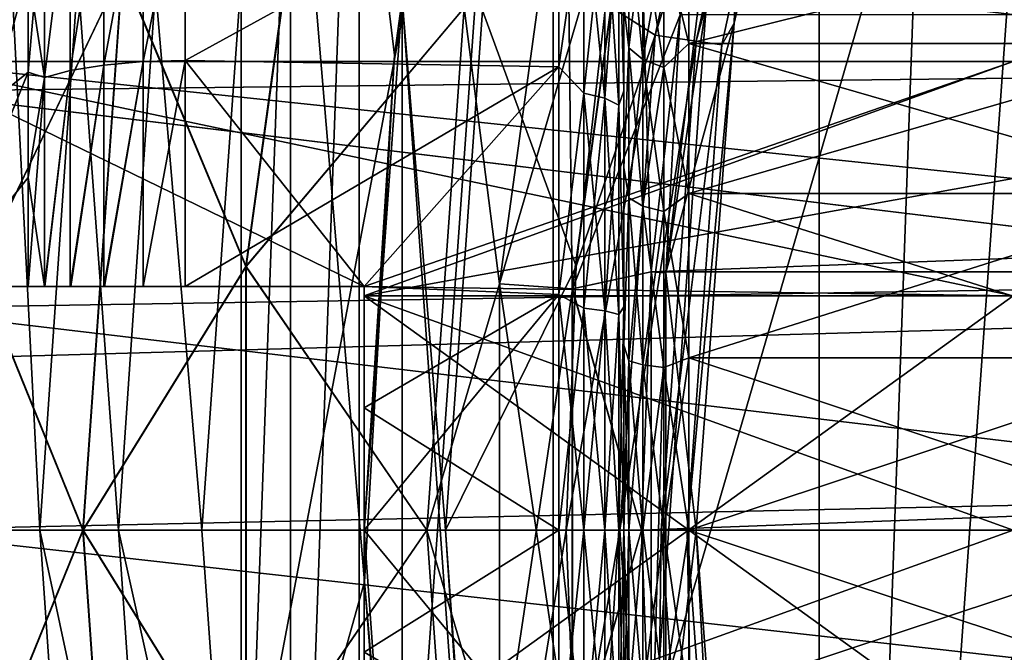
# Model space of a CAD drawing. Header units: metres. Extents: x -109 to 109, y -19 to 107.
# Tile 266 of 315: x 63.94 to 66.97, y 12.85 to 14.8. Entities that reach past the tile are written whole.
import ezdxf

# ---------------------------------------------------------------- set-up
doc = ezdxf.new("R2010")
doc.units = ezdxf.units.M
doc.layers.add('solid_21_412_310_XXX', color=7, linetype='CONTINUOUS')

msp = doc.modelspace()

# ---------------------------------------------------------------- linework, layer by layer
at = {"layer": 'solid_21_412_310_XXX'}
for points in [[(61.599945, 0.940683, 15.921186), (64.337006, 20.981516, 15.777664), (58.151619, 21.735914, 16.093102)], [(62.498146, 0.965167, -16.322948), (62.672314, 21.182648, -16.30798), (64.406349, 20.974394, -16.156656)], [(66.401894, 6.742917, 40.355), (66.89032, 20.412882, 40.355), (67.427818, 21.080446, 40.355)], [(67.42791, 5.37108, 40.355), (66.401894, 6.742917, 40.355), (67.427818, 21.080446, 40.355)], [(61.599945, 0.940683, 15.921186), (65.001106, 13.066215, 15.741899), (64.337006, 20.981516, 15.777664)], [(62.498146, 0.965167, -16.322948), (64.406349, 20.974394, -16.156656), (66.24247, 20.753584, -15.991887)], [(65.093407, 14.688555, 15.736898), (65.413467, 16.281759, 15.719504), (64.337006, 20.981516, 15.777664)], [(65.001106, 13.066215, 15.741899), (65.093407, 14.688555, 15.736898), (64.337006, 20.981516, 15.777664)], [(62.498146, 0.965167, -16.322948), (66.24247, 20.753584, -15.991887), (68.189705, 20.519022, -15.812044)], [(62.498146, 0.965167, -16.322948), (68.189705, 20.519022, -15.812044), (69.833221, 20.320616, -15.656162)], [(66.401894, 6.742917, 40.355), (66.401802, 19.708572, 40.355), (66.89032, 20.412882, 40.355)], [(71.36982, 0.982973, -15.507031), (62.498146, 0.965167, -16.322948), (69.833221, 20.320616, -15.656162)], [(65.581787, 8.246601, 40.355), (65.581718, 18.20487, 40.355), (66.401802, 19.708572, 40.355)], [(66.401894, 6.742917, 40.355), (65.581787, 8.246601, 40.355), (66.401802, 19.708572, 40.355)], [(64.984123, 9.85176, 40.355), (64.98407, 16.599686, 40.355), (65.581718, 18.20487, 40.355)], [(65.581787, 8.246601, 40.355), (64.984123, 9.85176, 40.355), (65.581718, 18.20487, 40.355)], [(64.772583, 10.682836, 40.355), (64.772545, 15.768614, 40.355), (64.98407, 16.599686, 40.355)], [(64.984123, 9.85176, 40.355), (64.772583, 10.682836, 40.355), (64.98407, 16.599686, 40.355)], [(66.487991, 16.314125, 25.855), (66.139526, 14.787395, 25.855), (66.165779, 15.584611, 25.855)], [(66.139526, 14.787407, 16.51688), (66.139526, 14.787395, 25.855), (66.487991, 16.314125, 25.855)], [(66.139526, 14.787407, 16.51688), (66.487991, 16.314125, 25.855), (66.487984, 16.314114, 16.51688)], [(66.139526, 14.787407, 16.51688), (66.487984, 16.314114, 16.51688), (66.420753, 16.18535, 16.309826)], [(65.117058, 14.862437, 13.655), (65.413467, 16.281759, 15.719504), (65.093407, 14.688555, 15.736898)], [(65.743996, 14.847024, 15.824059), (65.896919, 14.750309, 15.950899), (66.221802, 16.243767, 15.950899)], [(66.343971, 16.207895, 16.116699), (66.221802, 16.243767, 15.950899), (65.896919, 14.750309, 15.950899)], [(66.022957, 14.732189, 16.116699), (66.343971, 16.207895, 16.116699), (65.896919, 14.750309, 15.950899)], [(66.420753, 16.18535, 16.309826), (66.343971, 16.207895, 16.116699), (66.022957, 14.732189, 16.116699)], [(66.102165, 14.7208, 16.309826), (66.420753, 16.18535, 16.309826), (66.022957, 14.732189, 16.116699)], [(66.139526, 14.787407, 16.51688), (66.420753, 16.18535, 16.309826), (66.102165, 14.7208, 16.309826)], [(64.620979, 11.526064, 40.355), (64.620956, 14.925416, 40.355), (64.772545, 15.768614, 40.355)], [(64.772583, 10.682836, 40.355), (64.620979, 11.526064, 40.355), (64.772545, 15.768614, 40.355)], [(64.253769, 14.949688, 25.41993), (64.856018, 15.645465, 24.717066), (64.634995, 14.037406, 24.717066)], [(64.636581, 14.037296, 38.994915), (64.857574, 15.64514, 38.994915), (64.255295, 14.951625, 38.292294)], [(65.307899, 14.834998, 24.105), (64.634995, 14.037406, 24.717066), (64.856018, 15.645465, 24.717066)], [(65.307899, 14.834997, 39.605), (64.857574, 15.64514, 38.994915), (64.636581, 14.037296, 38.994915)], [(65.929642, 14.017982, 23.855), (65.973228, 14.813004, 23.855), (66.121346, 15.595541, 23.855)], [(66.165779, 15.584603, 23.855), (65.929642, 14.017982, 23.855), (66.121346, 15.595541, 23.855)], [(64.004677, 15.583276, 26.193243), (64.253769, 14.949688, 25.41993), (63.809204, 14.020118, 26.192818)], [(63.894424, 15.392317, 26.422491), (64.004677, 15.583276, 26.193243), (63.809204, 14.020118, 26.192818)], [(63.810097, 14.020836, 37.519581), (64.255295, 14.951625, 38.292294), (64.005959, 15.585499, 37.519161)], [(63.810097, 14.020836, 37.519581), (64.005959, 15.585499, 37.519161), (63.894424, 15.392319, 37.287514)], [(66.165779, 15.584611, 25.855), (65.929642, 14.01799, 25.855), (66.165779, 15.584603, 23.855)], [(66.139526, 14.787395, 25.855), (65.929642, 14.01799, 25.855), (66.165779, 15.584611, 25.855)], [(65.929642, 14.01799, 25.855), (65.929642, 14.017982, 23.855), (66.165779, 15.584603, 23.855)], [(63.711185, 14.432399, 57.95565), (63.964878, 15.244953, 58.808571), (63.964878, 15.521823, 58.598873)], [(63.711185, 14.808758, 57.688816), (63.711185, 14.432399, 57.95565), (63.964878, 15.521823, 58.598873)], [(65.416542, 13.983947, 23.96896), (65.307899, 14.834998, 24.105), (65.623001, 15.486083, 23.96896)], [(65.416756, 13.983932, 39.741154), (65.623215, 15.486038, 39.741154), (65.307899, 14.834997, 39.605)], [(65.416542, 13.983947, 23.96896), (65.623001, 15.486083, 23.96896), (65.641037, 13.968591, 23.883879)], [(65.843559, 15.44025, 39.826183), (65.623215, 15.486038, 39.741154), (65.416756, 13.983932, 39.741154)], [(65.623001, 15.486083, 23.96896), (65.843315, 15.440301, 23.883879), (65.641037, 13.968591, 23.883879)], [(65.641281, 13.968574, 39.826183), (65.843559, 15.44025, 39.826183), (65.416756, 13.983932, 39.741154)], [(65.641037, 13.968591, 23.883879), (65.843315, 15.440301, 23.883879), (65.884041, 14.021641, 23.855)], [(65.641281, 13.968574, 39.826183), (65.973244, 14.81306, 39.855), (65.843559, 15.44025, 39.826183)], [(65.843315, 15.440301, 23.883879), (65.973228, 14.813004, 23.855), (65.884041, 14.021641, 23.855)], [(64.197578, 15.292943, 52.568417), (64.093819, 14.641635, 52.325748), (64.093819, 15.260141, 52.642265)], [(64.197578, 15.292943, 52.568417), (64.197578, 14.65846, 52.246372), (64.093819, 14.641635, 52.325748)], [(64.197578, 15.292943, 59.141586), (64.093819, 15.260141, 59.067738), (64.093819, 14.641635, 59.384251)], [(64.197578, 14.65846, 59.463627), (64.197578, 15.292943, 59.141586), (64.093819, 14.641635, 59.384251)], [(64.318542, 15.313548, 52.521999), (64.197578, 14.65846, 52.246372), (64.197578, 15.292943, 52.568417)], [(64.318542, 15.313548, 52.521999), (64.318542, 14.669019, 52.196491), (64.197578, 14.65846, 52.246372)], [(64.318542, 15.313548, 59.188), (64.197578, 15.292943, 59.141586), (64.197578, 14.65846, 59.463627)], [(64.318542, 14.669019, 59.513508), (64.318542, 15.313548, 59.188), (64.197578, 14.65846, 59.463627)], [(64.318542, 14.669019, 59.513508), (64.448273, 14.6726, 59.530502), (64.448273, 15.320555, 59.203815)], [(64.318542, 14.669019, 59.513508), (64.448273, 15.320555, 59.203815), (64.318542, 15.313548, 59.188)], [(64.318542, 14.669019, 52.196491), (64.448273, 15.320555, 52.506184), (64.448273, 14.6726, 52.179497)], [(64.318542, 15.313548, 52.521999), (64.448273, 15.320555, 52.506184), (64.318542, 14.669019, 52.196491)], [(64.448273, 15.320555, 59.203815), (64.448273, 14.6726, 59.530502), (65.599998, 15.305224, 59.213356)], [(64.448273, 14.6726, 52.179497), (64.448273, 15.320555, 52.506184), (65.599998, 15.305224, 52.496643)], [(64.448273, 14.6726, 59.530502), (65.599998, 14.652721, 59.538265), (65.599998, 15.305224, 59.213356)], [(64.448273, 14.6726, 52.179497), (65.599998, 15.305224, 52.496643), (65.599998, 14.652721, 52.171734)], [(65.599998, 15.305224, 59.213356), (65.599998, 14.652721, 59.538265), (65.676392, 15.193235, 59.262669)], [(65.599998, 14.652721, 52.171734), (65.599998, 15.305224, 52.496643), (65.676392, 15.193235, 52.44733)], [(63.652683, 15.212374, 52.383171), (68.5, 14.635795, 52.111744), (68.5, 15.258885, 52.410202)], [(63.652691, 15.21244, 59.32679), (68.5, 15.258885, 59.299797), (68.5, 14.635795, 59.598255)], [(63.711185, 14.432399, 57.95565), (63.964878, 14.949056, 58.990433), (63.964878, 15.244953, 58.808571)], [(63.711185, 14.434035, 53.755291), (63.964878, 15.244953, 52.901428), (63.964878, 14.949056, 52.719566)], [(63.711185, 14.434035, 53.755291), (63.711185, 14.810186, 54.022419), (63.964878, 15.244953, 52.901428)], [(64.093819, 15.260141, 52.642265), (64.014397, 14.619689, 52.429226), (64.014397, 15.217381, 52.738514)], [(64.093819, 15.260141, 52.642265), (64.093819, 14.641635, 52.325748), (64.014397, 14.619689, 52.429226)], [(64.093819, 15.260141, 59.067738), (64.014397, 15.217381, 58.971485), (64.014397, 14.619689, 59.280773)], [(64.093819, 14.641635, 59.384251), (64.093819, 15.260141, 59.067738), (64.014397, 14.619689, 59.280773)], [(63.652683, 15.212374, 52.383171), (63.570457, 14.577461, 52.090286), (68.5, 14.635795, 52.111744)], [(63.570469, 14.577549, 59.619682), (63.652691, 15.21244, 59.32679), (68.5, 14.635795, 59.598255)], [(63.964878, 14.949056, 52.719566), (64.014397, 15.217381, 52.738514), (64.014397, 14.619689, 52.429226)], [(63.964878, 14.636918, 59.14275), (64.014397, 14.619689, 59.280773), (64.014397, 15.217381, 58.971485)], [(63.964878, 14.949056, 58.990433), (63.964878, 14.636918, 59.14275), (64.014397, 15.217381, 58.971485)], [(65.599998, 14.652721, 59.538265), (65.676392, 14.57161, 59.552536), (65.676392, 15.193235, 59.262669)], [(65.599998, 14.652721, 52.171734), (65.676392, 15.193235, 52.44733), (65.676392, 14.57161, 52.157463)], [(65.676392, 15.193235, 59.262669), (65.676392, 14.57161, 59.552536), (65.741364, 15.171556, 59.225117)], [(65.676392, 15.193235, 52.44733), (65.741364, 15.171556, 52.484882), (65.741364, 14.556781, 52.198208)], [(65.676392, 14.57161, 52.157463), (65.676392, 15.193235, 52.44733), (65.741364, 14.556781, 52.198208)], [(65.676392, 14.57161, 59.552536), (65.741364, 14.556781, 59.511791), (65.741364, 15.171556, 59.225117)], [(65.741364, 15.171556, 59.225117), (65.741364, 14.556781, 59.511791), (65.784775, 15.139085, 59.168877)], [(65.741364, 15.171556, 52.484882), (65.784775, 15.139085, 52.541122), (65.784775, 14.53457, 52.259232)], [(65.741364, 14.556781, 52.198208), (65.741364, 15.171556, 52.484882), (65.784775, 14.53457, 52.259232)], [(65.784775, 15.139085, 59.168877), (65.800003, 14.579011, 59.352337), (65.800003, 15.198769, 59.044037)], [(65.784775, 15.139085, 52.541122), (65.800003, 15.198745, 52.665947), (65.800003, 14.578989, 52.357655)], [(65.800003, 15.198769, 59.044037), (65.800003, 14.579011, 59.352337), (65.800003, 14.841231, 58.080517)], [(65.800003, 14.578989, 52.357655), (65.800003, 15.198745, 52.665947), (65.800003, 14.84126, 53.629501)], [(65.741364, 14.556781, 59.511791), (65.784775, 14.53457, 59.450768), (65.784775, 15.139085, 59.168877)], [(65.784775, 15.139085, 59.168877), (65.784775, 14.53457, 59.450768), (65.800003, 14.579011, 59.352337)], [(65.784775, 14.53457, 52.259232), (65.784775, 15.139085, 52.541122), (65.800003, 14.578989, 52.357655)], [(65.800003, 14.841231, 58.080517), (65.815216, 14.711123, 58.077919), (65.815216, 15.116253, 57.745434)], [(65.800003, 14.84126, 53.629501), (65.815216, 15.116253, 53.964565), (65.815216, 14.711123, 53.632084)], [(65.815216, 15.116253, 57.745434), (65.815216, 14.711123, 58.077919), (65.858627, 15.070327, 57.699509)], [(65.815216, 15.116253, 53.964565), (65.858627, 15.070327, 54.01049), (65.858627, 14.675039, 53.686085)], [(65.815216, 14.711123, 53.632084), (65.815216, 15.116253, 53.964565), (65.858627, 14.675039, 53.686085)], [(65.923599, 15.039663, 57.668846), (66, 14.724669, 57.917995), (66, 15.120836, 57.561283)], [(65.923599, 15.039663, 54.041153), (66, 15.120836, 54.148716), (66, 14.724669, 53.792007)], [(66, 14.724669, 57.917995), (67.599998, 14.724669, 57.917992), (67.599998, 15.120836, 57.561283)], [(66, 15.120836, 57.561283), (66, 14.724669, 57.917995), (67.599998, 15.120836, 57.561283)], [(66, 15.120836, 54.148716), (67.599998, 15.120836, 54.148716), (67.599998, 14.724669, 53.792007)], [(66, 14.724669, 53.792007), (66, 15.120836, 54.148716), (67.599998, 14.724669, 53.792007)], [(65.815216, 14.711123, 58.077919), (65.858627, 14.675039, 58.023914), (65.858627, 15.070327, 57.699509)], [(65.858627, 15.070327, 57.699509), (65.858627, 14.675039, 58.023914), (65.923599, 15.039663, 57.668846)], [(65.858627, 15.070327, 54.01049), (65.923599, 15.039663, 54.041153), (65.923599, 14.650947, 53.722141)], [(65.858627, 14.675039, 53.686085), (65.858627, 15.070327, 54.01049), (65.923599, 14.650947, 53.722141)], [(65.858627, 14.675039, 58.023914), (65.923599, 14.650947, 57.987858), (65.923599, 15.039663, 57.668846)], [(65.923599, 15.039663, 57.668846), (65.923599, 14.650947, 57.987858), (66, 14.724669, 57.917995)], [(65.923599, 14.650947, 53.722141), (65.923599, 15.039663, 54.041153), (66, 14.724669, 53.792007)], [(108.099518, 15.000281, 71.355003), (44.850693, 13.225817, 71.355003), (108.149307, 13.225817, 71.355003)], [(108.099518, 15.000281, 71.355003), (44.900478, 15.000278, 71.355003), (44.850693, 13.225817, 71.355003)], [(63.964878, 14.949056, 58.990433), (63.697109, 13.975817, 58.07251), (63.964878, 14.636918, 59.14275)], [(63.711185, 14.432399, 57.95565), (63.697109, 13.975817, 58.07251), (63.964878, 14.949056, 58.990433)], [(63.711185, 14.434035, 53.755291), (63.964878, 14.949056, 52.719566), (63.964878, 14.636918, 52.567253)], [(63.911629, 14.956049, 40.647511), (64.000702, 13.225817, 40.488567), (63.793278, 13.225817, 40.647511)], [(63.809204, 14.020118, 26.192818), (64.253769, 14.949688, 25.41993), (64.133026, 13.225817, 25.41993)], [(63.810097, 14.020836, 37.519581), (64.13427, 13.225817, 38.292294), (64.255295, 14.951625, 38.292294)], [(63.911629, 14.956049, 40.647511), (64.117119, 14.927804, 40.488567), (64.000702, 13.225817, 40.488567)], [(63.964878, 14.636918, 52.567253), (63.964878, 14.949056, 52.719566), (64.014397, 14.619689, 52.429226)], [(64.117119, 14.927804, 40.488567), (64.242226, 13.225817, 40.388794), (64.000702, 13.225817, 40.488567)], [(64.117119, 14.927804, 40.488567), (64.356392, 14.894917, 40.388794), (64.242226, 13.225817, 40.388794)], [(64.133026, 13.225817, 25.41993), (64.253769, 14.949688, 25.41993), (64.634995, 14.037406, 24.717066)], [(64.636581, 14.037296, 38.994915), (64.255295, 14.951625, 38.292294), (64.13427, 13.225817, 38.292294)], [(64.356392, 14.894917, 40.388794), (64.620956, 14.925416, 40.355), (64.5, 13.225817, 40.355)], [(64.620979, 11.526064, 40.355), (64.5, 13.225817, 40.355), (64.620956, 14.925416, 40.355)], [(64.242226, 13.225817, 40.388794), (64.356392, 14.894917, 40.388794), (64.5, 13.225817, 40.355)], [(65.117058, 11.589197, 13.655), (65.117058, 14.862437, 13.655), (65, 13.225817, 13.655)], [(65, 13.225817, 13.655), (65.117058, 14.862437, 13.655), (65.093407, 14.688555, 15.736898)], [(65.465851, 9.985837, 13.655), (65.117058, 14.862437, 13.655), (65.117058, 11.589197, 13.655)], [(65.117058, 14.862437, 13.655), (65.25, 13.225817, 13.655), (65.36451, 14.826843, 13.655)], [(65.465851, 9.985837, 13.655), (65.25, 13.225817, 13.655), (65.117058, 14.862437, 13.655)], [(65.743996, 14.847024, 15.824059), (65.364517, 14.826895, 15.608997), (65.652916, 14.038693, 15.824059)], [(65.743996, 14.847024, 15.824059), (65.652916, 14.038693, 15.824059), (65.896919, 14.750309, 15.950899)], [(65.800003, 14.343018, 53.342163), (65.800003, 14.84126, 53.629501), (65.815216, 14.711123, 53.632084)], [(65.800003, 14.578989, 52.357655), (65.800003, 14.84126, 53.629501), (65.800003, 14.343018, 53.342163)], [(65.800003, 14.841231, 58.080517), (65.800003, 14.34298, 58.367855), (65.815216, 14.711123, 58.077919)], [(65.800003, 14.579011, 59.352337), (65.800003, 14.34298, 58.367855), (65.800003, 14.841231, 58.080517)], [(65.307899, 14.834998, 24.105), (65.19281, 13.225817, 24.105), (64.634995, 14.037406, 24.717066)], [(65.19281, 13.225817, 39.605), (65.307899, 14.834997, 39.605), (64.636581, 14.037296, 38.994915)], [(65.416542, 13.983947, 23.96896), (65.19281, 13.225817, 24.105), (65.307899, 14.834998, 24.105)], [(65.416756, 13.983932, 39.741154), (65.307899, 14.834997, 39.605), (65.19281, 13.225817, 39.605)], [(65.25, 13.225817, 13.655), (65.25, 13.225817, 15.608997), (65.364517, 14.826895, 15.608997)], [(65.652916, 14.038693, 15.824059), (65.364517, 14.826895, 15.608997), (65.25, 13.225817, 15.608997)], [(65.36451, 14.826843, 13.655), (65.25, 13.225817, 13.655), (65.364517, 14.826895, 15.608997)], [(65.641281, 13.968574, 39.826183), (65.884048, 14.021696, 39.855), (65.973244, 14.81306, 39.855)], [(65.929642, 14.017982, 23.855), (65.884041, 14.021641, 23.855), (65.973228, 14.813004, 23.855)], [(65.973244, 14.81306, 39.855), (65.884048, 14.021696, 39.855), (87.026764, 14.813004, 39.855)], [(65.884048, 14.021696, 39.855), (87.115952, 14.021641, 39.855), (87.026764, 14.813004, 39.855)], [(66.139526, 14.787395, 25.855), (66.022499, 13.225817, 25.855), (65.929642, 14.01799, 25.855)], [(66.139526, 14.787407, 16.51688), (65.995239, 13.225817, 16.309826), (66.022499, 13.225817, 16.51688)], [(66.139526, 14.787407, 16.51688), (66.102165, 14.7208, 16.309826), (65.995239, 13.225817, 16.309826)], [(66.139526, 14.787407, 16.51688), (66.022499, 13.225817, 16.51688), (66.139526, 14.787395, 25.855)], [(66.022499, 13.225817, 21.18594), (66.022499, 13.225817, 25.855), (66.139526, 14.787395, 25.855)], [(66.022499, 13.225817, 21.18594), (66.139526, 14.787395, 25.855), (66.022499, 13.225817, 16.51688)], [(65.896919, 14.750309, 15.950899), (65.622498, 13.225817, 15.824059), (65.787888, 13.225817, 15.950899)], [(65.652916, 14.038693, 15.824059), (65.622498, 13.225817, 15.824059), (65.896919, 14.750309, 15.950899)], [(66.022957, 14.732189, 16.116699), (65.896919, 14.750309, 15.950899), (65.787888, 13.225817, 15.950899)], [(66.022957, 14.732189, 16.116699), (65.787888, 13.225817, 15.950899), (65.915215, 13.225817, 16.116699)], [(66.102165, 14.7208, 16.309826), (66.022957, 14.732189, 16.116699), (65.915215, 13.225817, 16.116699)], [(66.102165, 14.7208, 16.309826), (65.915215, 13.225817, 16.116699), (65.995239, 13.225817, 16.309826)], [(65.923599, 14.650947, 57.987858), (66, 14.262997, 58.18454), (66, 14.724669, 57.917995)], [(65.923599, 14.650947, 53.722141), (66, 14.724669, 53.792007), (66, 14.262997, 53.525459)], [(66, 14.262997, 58.18454), (67.599998, 14.262996, 58.18454), (67.599998, 14.724669, 57.917992)], [(66, 14.724669, 57.917995), (66, 14.262997, 58.18454), (67.599998, 14.724669, 57.917992)], [(66, 14.724669, 53.792007), (67.599998, 14.724669, 53.792007), (67.599998, 14.262996, 53.525459)], [(66, 14.262997, 53.525459), (66, 14.724669, 53.792007), (67.599998, 14.262996, 53.525459)], [(65, 13.225817, 13.655), (65.093407, 14.688555, 15.736898), (65.001106, 13.066215, 15.741899)], [(65.800003, 14.34298, 58.367855), (65.815216, 14.248914, 58.324974), (65.815216, 14.711123, 58.077919)], [(65.800003, 14.343018, 53.342163), (65.815216, 14.711123, 53.632084), (65.815216, 14.248914, 53.385025)], [(65.815216, 14.711123, 58.077919), (65.815216, 14.248914, 58.324974), (65.858627, 14.675039, 58.023914)], [(65.815216, 14.711123, 53.632084), (65.858627, 14.675039, 53.686085), (65.858627, 14.224059, 53.44503)], [(65.815216, 14.248914, 53.385025), (65.815216, 14.711123, 53.632084), (65.858627, 14.224059, 53.44503)], [(63.574604, 14.669192, 55.855), (63.571785, 13.975817, 54.654037), (65, 13.975817, 54.654037)], [(63.574604, 14.669192, 55.855), (65, 13.975817, 57.055962), (63.571785, 13.975817, 57.055962)], [(67, 13.947505, 54.605), (63.574604, 14.669192, 55.855), (65, 13.975817, 54.654037)], [(67, 14.669192, 55.855), (65, 13.975817, 57.055962), (63.574604, 14.669192, 55.855)], [(67, 14.308349, 55.23), (67, 14.669192, 55.855), (63.574604, 14.669192, 55.855)], [(67, 14.308349, 55.23), (63.574604, 14.669192, 55.855), (67, 13.947505, 54.605)], [(64.197578, 14.65846, 52.246372), (64.093826, 13.975817, 52.127041), (64.093819, 14.641635, 52.325748)], [(64.197578, 14.65846, 59.463627), (64.093819, 14.641635, 59.384251), (64.093826, 13.975817, 59.582958)], [(64.197578, 14.65846, 52.246372), (64.197578, 13.975817, 52.045521), (64.093826, 13.975817, 52.127041)], [(64.197578, 14.65846, 59.463627), (64.093826, 13.975817, 59.582958), (64.095383, 13.975817, 59.584545)], [(64.197578, 14.65846, 59.463627), (64.095383, 13.975817, 59.584545), (64.197578, 13.975817, 59.664482)], [(64.318542, 14.669019, 52.196491), (64.318535, 13.975817, 51.994301), (64.197578, 13.975817, 52.045521)], [(64.318542, 14.669019, 52.196491), (64.197578, 13.975817, 52.045521), (64.197578, 14.65846, 52.246372)], [(64.318542, 14.669019, 59.513508), (64.197578, 13.975817, 59.664482), (64.199226, 13.975817, 59.665447)], [(64.318542, 14.669019, 59.513508), (64.197578, 14.65846, 59.463627), (64.197578, 13.975817, 59.664482)], [(64.318542, 14.669019, 59.513508), (64.199226, 13.975817, 59.665447), (64.318535, 13.975817, 59.715698)], [(64.318535, 13.975817, 59.715698), (64.448273, 13.975817, 59.733143), (64.448273, 14.6726, 59.530502)], [(64.318542, 14.669019, 59.513508), (64.318535, 13.975817, 59.715698), (64.448273, 14.6726, 59.530502)], [(64.318535, 13.975817, 51.994301), (64.448273, 14.6726, 52.179497), (64.448273, 13.975817, 51.976856)], [(64.318542, 14.669019, 52.196491), (64.448273, 14.6726, 52.179497), (64.318535, 13.975817, 51.994301)], [(64.448273, 14.6726, 59.530502), (64.448273, 13.975817, 59.733143), (65.599998, 14.652721, 59.538265)], [(65, 13.975817, 51.976856), (64.448273, 14.6726, 52.179497), (65.599998, 14.652721, 52.171734)], [(65, 13.975817, 51.976856), (64.448273, 13.975817, 51.976856), (64.448273, 14.6726, 52.179497)], [(67, 14.669192, 55.855), (65, 13.947505, 57.105), (65, 13.975817, 57.055962)], [(67, 14.669192, 55.855), (67, 14.308349, 56.48), (65, 13.947505, 57.105)], [(65.815216, 14.248914, 58.324974), (65.858627, 14.224059, 58.264969), (65.858627, 14.675039, 58.023914)], [(65.858627, 14.675039, 58.023914), (65.858627, 14.224059, 58.264969), (65.923599, 14.650947, 57.987858)], [(65.858627, 14.675039, 53.686085), (65.923599, 14.650947, 53.722141), (65.923599, 14.207463, 53.485096)], [(65.858627, 14.224059, 53.44503), (65.858627, 14.675039, 53.686085), (65.923599, 14.207463, 53.485096)], [(63.570457, 14.577461, 52.090286), (68.420982, 13.988928, 51.928463), (68.5, 14.635795, 52.111744)], [(63.570469, 14.577549, 59.619682), (68.5, 14.635795, 59.598255), (68.420982, 13.988928, 59.781536)], [(63.964878, 14.311483, 52.445919), (63.695679, 13.975817, 53.646423), (63.964878, 14.636918, 52.567253)], [(63.711185, 14.434035, 53.755291), (63.964878, 14.636918, 52.567253), (63.695679, 13.975817, 53.646423)], [(63.964878, 14.636918, 59.14275), (63.697109, 13.975817, 58.07251), (63.964878, 14.311483, 59.26408)], [(63.964878, 14.311483, 52.445919), (63.964878, 14.636918, 52.567253), (64.014397, 14.619689, 52.429226)], [(63.964878, 14.636918, 59.14275), (63.964878, 14.311483, 59.26408), (64.014397, 14.619689, 59.280773)], [(64.093819, 14.641635, 52.325748), (64.093826, 13.975817, 52.127041), (64.014397, 13.975817, 52.233345)], [(64.093819, 14.641635, 52.325748), (64.014397, 13.975817, 52.233345), (64.014397, 14.619689, 52.429226)], [(64.093819, 14.641635, 59.384251), (64.014397, 13.975817, 59.476658), (64.015266, 13.975817, 59.478195)], [(64.093819, 14.641635, 59.384251), (64.014397, 14.619689, 59.280773), (64.014397, 13.975817, 59.476658)], [(64.093819, 14.641635, 59.384251), (64.015266, 13.975817, 59.478195), (64.093826, 13.975817, 59.582958)], [(64.448273, 13.975817, 59.733143), (65, 13.975817, 59.733143), (65.599998, 14.652721, 59.538265)], [(65, 13.975817, 59.733143), (65.599998, 13.951628, 59.737743), (65.599998, 14.652721, 59.538265)], [(65, 13.975817, 51.976856), (65.599998, 14.652721, 52.171734), (65.599998, 13.951628, 51.972256)], [(65.599998, 14.652721, 59.538265), (65.599998, 13.951628, 59.737743), (65.676392, 14.57161, 59.552536)], [(65.599998, 13.951628, 51.972256), (65.599998, 14.652721, 52.171734), (65.676392, 14.57161, 52.157463)], [(65.858627, 14.224059, 58.264969), (65.923599, 14.207463, 58.224903), (65.923599, 14.650947, 57.987858)], [(65.923599, 14.650947, 57.987858), (65.923599, 14.207463, 58.224903), (66, 14.262997, 58.18454)], [(65.923599, 14.207463, 53.485096), (65.923599, 14.650947, 53.722141), (66, 14.262997, 53.525459)], [(63.964878, 14.311483, 52.445919), (64.014397, 14.619689, 52.429226), (64.014397, 13.975817, 52.233345)], [(64.014397, 14.619689, 59.280773), (63.964878, 13.975817, 59.353283), (64.014397, 13.975817, 59.476658)], [(63.964878, 14.311483, 59.26408), (63.964878, 13.975817, 59.353283), (64.014397, 14.619689, 59.280773)], [(63.570457, 14.577461, 52.090286), (63.517975, 13.909232, 51.913815), (68.420982, 13.988928, 51.928463)], [(63.517979, 13.909299, 59.796173), (63.570469, 14.577549, 59.619682), (68.420982, 13.988928, 59.781536)], [(65.599998, 13.951628, 59.737743), (65.676392, 13.909094, 59.730057), (65.676392, 14.57161, 59.552536)], [(65.599998, 13.951628, 51.972256), (65.676392, 14.57161, 52.157463), (65.676392, 13.909094, 51.979942)], [(65.676392, 14.57161, 59.552536), (65.676392, 13.909094, 59.730057), (65.741364, 14.556781, 59.511791)], [(65.676392, 14.57161, 52.157463), (65.741364, 14.556781, 52.198208), (65.741364, 13.901565, 52.022644)], [(65.676392, 13.909094, 51.979942), (65.676392, 14.57161, 52.157463), (65.741364, 13.901565, 52.022644)], [(65.784775, 14.53457, 59.450768), (65.800003, 13.912945, 59.541508), (65.800003, 14.579011, 59.352337)], [(65.784775, 14.53457, 52.259232), (65.800003, 14.578989, 52.357655), (65.800003, 13.912924, 52.168488)], [(65.800003, 14.579011, 59.352337), (65.800003, 13.912945, 59.541508), (65.800003, 14.34298, 58.367855)], [(65.800003, 13.912924, 52.168488), (65.800003, 14.578989, 52.357655), (65.800003, 14.343018, 53.342163)], [(65.676392, 13.909094, 59.730057), (65.741364, 13.901565, 59.687355), (65.741364, 14.556781, 59.511791)], [(65.741364, 14.556781, 59.511791), (65.741364, 13.901565, 59.687355), (65.784775, 14.53457, 59.450768)], [(65.741364, 14.556781, 52.198208), (65.784775, 14.53457, 52.259232), (65.784775, 13.890288, 52.086597)], [(65.741364, 13.901565, 52.022644), (65.741364, 14.556781, 52.198208), (65.784775, 13.890288, 52.086597)], [(65.741364, 13.901565, 59.687355), (65.784775, 13.890288, 59.623402), (65.784775, 14.53457, 59.450768)], [(65.784775, 14.53457, 59.450768), (65.784775, 13.890288, 59.623402), (65.800003, 13.912945, 59.541508)], [(65.784775, 13.890288, 52.086597), (65.784775, 14.53457, 52.259232), (65.800003, 13.912924, 52.168488)], [(65.800003, 13.795753, 53.164719), (65.800003, 14.343018, 53.342163), (65.815216, 14.248914, 53.385025)], [(65.800003, 13.912924, 52.168488), (65.800003, 14.343018, 53.342163), (65.800003, 13.795753, 53.164719)], [(65.800003, 14.34298, 58.367855), (65.800003, 13.795712, 58.545292), (65.815216, 14.248914, 58.324974)], [(65.800003, 13.912945, 59.541508), (65.800003, 13.795712, 58.545292), (65.800003, 14.34298, 58.367855)], [(63.964878, 14.311483, 52.445919), (63.964878, 13.975817, 52.356716), (63.695679, 13.975817, 53.646423)], [(63.964878, 14.311483, 59.26408), (63.697109, 13.975817, 58.07251), (63.964878, 13.975817, 59.353283)], [(63.964878, 14.311483, 52.445919), (64.014397, 13.975817, 52.233345), (63.964878, 13.975817, 52.356716)], [(67, 14.308349, 56.48), (67, 13.947505, 57.105), (65, 13.947505, 57.105)], [(65.923599, 14.207463, 58.224903), (66, 13.755992, 58.349277), (66, 14.262997, 58.18454)], [(65.923599, 14.207463, 53.485096), (66, 14.262997, 53.525459), (66, 13.755992, 53.360725)], [(66, 14.262997, 58.18454), (66, 13.755992, 58.349277), (67.599998, 14.262996, 58.18454)], [(66, 14.262997, 53.525459), (67.599998, 14.262996, 53.525459), (67.599998, 13.755992, 53.360725)], [(66, 13.755992, 53.360725), (66, 14.262997, 53.525459), (67.599998, 13.755992, 53.360725)], [(66, 13.755992, 58.349277), (67.599998, 13.755992, 58.349277), (67.599998, 14.262996, 58.18454)], [(65.800003, 13.795712, 58.545292), (65.815216, 13.747387, 58.477108), (65.815216, 14.248914, 58.324974)], [(65.800003, 13.795753, 53.164719), (65.815216, 14.248914, 53.385025), (65.815216, 13.747387, 53.232891)], [(65.815216, 14.248914, 58.324974), (65.815216, 13.747387, 58.477108), (65.858627, 14.224059, 58.264969)], [(65.815216, 14.248914, 53.385025), (65.858627, 14.224059, 53.44503), (65.858627, 13.734716, 53.296589)], [(65.815216, 13.747387, 53.232891), (65.815216, 14.248914, 53.385025), (65.858627, 13.734716, 53.296589)], [(65.815216, 13.747387, 58.477108), (65.858627, 13.734716, 58.41341), (65.858627, 14.224059, 58.264969)], [(65.858627, 14.224059, 58.264969), (65.858627, 13.734716, 58.41341), (65.923599, 14.207463, 58.224903)], [(65.858627, 14.224059, 53.44503), (65.923599, 14.207463, 53.485096), (65.923599, 13.726256, 53.339123)], [(65.858627, 13.734716, 53.296589), (65.858627, 14.224059, 53.44503), (65.923599, 13.726256, 53.339123)], [(65.858627, 13.734716, 58.41341), (65.923599, 13.726256, 58.370876), (65.923599, 14.207463, 58.224903)], [(65.923599, 14.207463, 58.224903), (65.923599, 13.726256, 58.370876), (66, 13.755992, 58.349277)], [(65.923599, 13.726256, 53.339123), (65.923599, 14.207463, 53.485096), (66, 13.755992, 53.360725)], [(63.809204, 14.020118, 26.192818), (64.133026, 13.225817, 25.41993), (63.809204, 12.431517, 26.192818)], [(63.810097, 12.430798, 37.519581), (64.13427, 13.225817, 38.292294), (63.810097, 14.020836, 37.519581)], [(64.133026, 13.225817, 25.41993), (64.634995, 14.037406, 24.717066), (64.634995, 12.414228, 24.717066)], [(64.636581, 12.414337, 38.994915), (64.636581, 14.037296, 38.994915), (64.13427, 13.225817, 38.292294)], [(65.19281, 13.225817, 24.105), (64.634995, 12.414228, 24.717066), (64.634995, 14.037406, 24.717066)], [(65.19281, 13.225817, 39.605), (64.636581, 14.037296, 38.994915), (64.636581, 12.414337, 38.994915)], [(65.652916, 14.038693, 15.824059), (65.25, 13.225817, 15.608997), (65.622498, 13.225817, 15.824059)], [(65.641037, 13.968591, 23.883879), (65.884041, 14.021641, 23.855), (65.854248, 13.225789, 23.855)], [(65.641281, 13.968574, 39.826183), (65.854248, 13.225844, 39.855), (65.884048, 14.021696, 39.855)], [(65.884048, 14.021696, 39.855), (65.854248, 13.225844, 39.855), (87.115952, 14.021641, 39.855)], [(65.854248, 13.225844, 39.855), (87.145752, 13.225789, 39.855), (87.115952, 14.021641, 39.855)], [(65.884041, 12.429936, 23.855), (65.854248, 13.225789, 23.855), (65.884041, 14.021641, 23.855)], [(65.929642, 14.017982, 23.855), (65.884041, 12.429936, 23.855), (65.884041, 14.021641, 23.855)], [(65.929642, 14.017982, 23.855), (65.929642, 12.433643, 23.855), (65.884041, 12.429936, 23.855)], [(65.929642, 14.01799, 25.855), (65.929642, 12.433651, 25.855), (65.929642, 14.017982, 23.855)], [(66.022499, 13.225817, 25.855), (65.929642, 12.433651, 25.855), (65.929642, 14.01799, 25.855)], [(65.929642, 12.433651, 25.855), (65.929642, 12.433643, 23.855), (65.929642, 14.017982, 23.855)], [(63.517975, 13.909232, 51.913815), (68.394073, 13.331939, 51.856403), (68.420982, 13.988928, 51.928463)], [(63.517979, 13.909299, 59.796173), (68.420982, 13.988928, 59.781536), (68.394073, 13.331939, 59.853596)], [(63.571785, 13.975817, 57.055962), (65, 13.975817, 57.055962), (65, 13.975817, 59.733143)], [(63.604778, 13.975817, 57.391323), (63.571785, 13.975817, 57.055962), (65, 13.975817, 59.733143)], [(63.571785, 13.975817, 54.654037), (63.659519, 13.975817, 53.885582), (65, 13.975817, 54.654037)], [(63.661472, 13.975817, 57.838093), (63.604778, 13.975817, 57.391323), (65, 13.975817, 59.733143)], [(63.659519, 13.975817, 53.885582), (63.695679, 13.975817, 53.646423), (65, 13.975817, 54.654037)], [(63.697109, 13.975817, 58.07251), (63.661472, 13.975817, 57.838093), (65, 13.975817, 59.733143)], [(63.695679, 13.975817, 53.646423), (63.964878, 13.975817, 52.356716), (65, 13.975817, 54.654037)], [(63.964878, 13.975817, 59.353283), (63.697109, 13.975817, 58.07251), (65, 13.975817, 59.733143)], [(64.014397, 13.975817, 59.476658), (63.964878, 13.975817, 59.353283), (65, 13.975817, 59.733143)], [(64.014397, 13.975817, 52.233345), (65, 13.975817, 54.654037), (63.964878, 13.975817, 52.356716)], [(64.015266, 13.975817, 59.478195), (64.014397, 13.975817, 59.476658), (65, 13.975817, 59.733143)], [(64.014397, 13.975817, 52.233345), (64.015266, 13.975817, 52.231804), (65, 13.975817, 54.654037)], [(64.014397, 13.975817, 52.233345), (64.093826, 13.975817, 52.127041), (64.015266, 13.975817, 52.231804)], [(64.093826, 13.975817, 59.582958), (64.015266, 13.975817, 59.478195), (65, 13.975817, 59.733143)], [(64.015266, 13.975817, 52.231804), (64.093826, 13.975817, 52.127041), (65, 13.975817, 54.654037)], [(64.095383, 13.975817, 59.584545), (64.093826, 13.975817, 59.582958), (65, 13.975817, 59.733143)], [(64.093826, 13.975817, 52.127041), (64.095383, 13.975817, 52.125454), (65, 13.975817, 54.654037)], [(64.093826, 13.975817, 52.127041), (64.197578, 13.975817, 52.045521), (64.095383, 13.975817, 52.125454)], [(64.197578, 13.975817, 59.664482), (64.095383, 13.975817, 59.584545), (65, 13.975817, 59.733143)], [(64.095383, 13.975817, 52.125454), (64.197578, 13.975817, 52.045521), (65, 13.975817, 54.654037)], [(64.199226, 13.975817, 59.665447), (64.197578, 13.975817, 59.664482), (65, 13.975817, 59.733143)], [(64.197578, 13.975817, 52.045521), (64.199226, 13.975817, 52.044548), (65, 13.975817, 54.654037)], [(64.197578, 13.975817, 52.045521), (64.318535, 13.975817, 51.994301), (64.199226, 13.975817, 52.044548)], [(64.318535, 13.975817, 59.715698), (64.199226, 13.975817, 59.665447), (65, 13.975817, 59.733143)], [(64.199226, 13.975817, 52.044548), (64.318535, 13.975817, 51.994301), (65, 13.975817, 54.654037)], [(64.318535, 13.975817, 59.715698), (65, 13.975817, 59.733143), (64.448273, 13.975817, 59.733143)], [(64.318535, 13.975817, 51.994301), (64.448273, 13.975817, 51.976856), (65, 13.975817, 54.654037)], [(65, 13.975817, 54.654037), (64.448273, 13.975817, 51.976856), (65, 13.975817, 51.976856)], [(65, 13.975817, 59.733143), (65, 13.602534, 59.786995), (65.599998, 13.951628, 59.737743)], [(65, 13.602533, 51.923004), (65, 13.975817, 51.976856), (65.599998, 13.951628, 51.972256)], [(65, 12.8491, 59.786995), (65, 13.602534, 59.786995), (65, 13.975817, 59.733143)], [(65, 12.8491, 59.786995), (65, 13.975817, 59.733143), (65, 12.475817, 59.733143)], [(65, 13.975817, 57.055962), (65, 12.475817, 59.733143), (65, 13.975817, 59.733143)], [(65, 12.475817, 51.976856), (65, 13.975817, 51.976856), (65, 13.602533, 51.923004)], [(65, 12.475817, 54.654037), (65, 13.975817, 51.976856), (65, 12.475817, 51.976856)], [(65, 13.947505, 54.605), (65, 13.975817, 54.654037), (65, 13.975817, 51.976856)], [(65, 12.504129, 54.605), (65, 13.947505, 54.605), (65, 13.975817, 51.976856)], [(65, 12.475817, 54.654037), (65, 12.504129, 54.605), (65, 13.975817, 51.976856)], [(65, 13.975817, 57.055962), (65, 13.947505, 57.105), (65, 12.475817, 59.733143)], [(67, 13.947505, 54.605), (65, 13.975817, 54.654037), (65, 13.947505, 54.605)], [(65.416542, 12.467688, 23.96896), (65.19281, 13.225817, 24.105), (65.416542, 13.983947, 23.96896)], [(65.416756, 12.467703, 39.741154), (65.416756, 13.983932, 39.741154), (65.19281, 13.225817, 39.605)], [(65.416542, 13.983947, 23.96896), (65.641037, 13.968591, 23.883879), (65.641037, 12.483044, 23.883879)], [(65.416542, 12.467688, 23.96896), (65.416542, 13.983947, 23.96896), (65.641037, 12.483044, 23.883879)], [(65.641281, 13.968574, 39.826183), (65.416756, 13.983932, 39.741154), (65.416756, 12.467703, 39.741154)], [(65.641281, 12.483061, 39.826183), (65.641281, 13.968574, 39.826183), (65.416756, 12.467703, 39.741154)], [(65.641037, 12.483044, 23.883879), (65.641037, 13.968591, 23.883879), (65.854248, 13.225789, 23.855)], [(65.641281, 12.483061, 39.826183), (65.854248, 13.225844, 39.855), (65.641281, 13.968574, 39.826183)], [(65, 13.602533, 51.923004), (65.599998, 13.951628, 51.972256), (65.599998, 13.225817, 51.904999)], [(65, 13.225818, 59.805), (65.599998, 13.225817, 59.805), (65.599998, 13.951628, 59.737743)], [(65, 13.602534, 59.786995), (65, 13.225818, 59.805), (65.599998, 13.951628, 59.737743)], [(65, 13.947505, 57.105), (65, 12.504129, 57.105), (65, 12.475817, 59.733143)], [(67, 12.504129, 54.605), (65, 13.947505, 54.605), (65, 12.504129, 54.605)], [(67, 13.225817, 54.605), (65, 13.947505, 54.605), (67, 12.504129, 54.605)], [(67, 13.225817, 54.605), (67, 13.947505, 54.605), (65, 13.947505, 54.605)], [(67, 13.947505, 57.105), (65, 12.504129, 57.105), (65, 13.947505, 57.105)], [(67, 13.225817, 57.105), (65, 12.504129, 57.105), (67, 13.947505, 57.105)], [(65.599998, 13.951628, 51.972256), (65.676392, 13.225817, 51.920162), (65.599998, 13.225817, 51.904999)], [(65.599998, 13.951628, 59.737743), (65.599998, 13.225817, 59.805), (65.676392, 13.909094, 59.730057)], [(65.599998, 13.951628, 51.972256), (65.676392, 13.909094, 51.979942), (65.676392, 13.225817, 51.920162)], [(63.5, 13.225817, 59.855), (63.517979, 13.909299, 59.796173), (68.394073, 13.331939, 59.853596)], [(63.517975, 13.909232, 51.913815), (63.5, 13.225817, 51.855), (68.394073, 13.331939, 51.856403)], [(65.676392, 13.909094, 59.730057), (65.599998, 13.225817, 59.805), (65.676392, 13.225817, 59.789837)], [(65.676392, 13.909094, 59.730057), (65.676392, 13.225817, 59.789837), (65.741364, 13.901565, 59.687355)], [(65.676392, 13.909094, 51.979942), (65.741364, 13.225817, 51.963524), (65.676392, 13.225817, 51.920162)], [(65.676392, 13.909094, 51.979942), (65.741364, 13.901565, 52.022644), (65.741364, 13.225817, 51.963524)], [(65.741364, 13.901565, 59.687355), (65.676392, 13.225817, 59.789837), (65.741364, 13.225817, 59.746475)], [(65.741364, 13.901565, 52.022644), (65.784775, 13.225817, 52.028461), (65.741364, 13.225817, 51.963524)], [(65.741364, 13.901565, 52.022644), (65.784775, 13.890288, 52.086597), (65.784775, 13.225817, 52.028461)], [(65.741364, 13.901565, 59.687355), (65.741364, 13.225817, 59.746475), (65.784775, 13.890288, 59.623402)], [(65.784775, 13.225817, 59.681538), (65.800003, 13.225817, 59.605), (65.800003, 13.912945, 59.541508)], [(65.784775, 13.890288, 59.623402), (65.784775, 13.225817, 59.681538), (65.800003, 13.912945, 59.541508)], [(65.784775, 13.890288, 52.086597), (65.800003, 13.912924, 52.168488), (65.800003, 13.225817, 52.105)], [(65.800003, 13.912945, 59.541508), (65.800003, 13.225817, 59.605), (65.800003, 13.795712, 58.545292)], [(65.800003, 13.912924, 52.168488), (65.800003, 13.795753, 53.164719), (65.800003, 13.225817, 53.105)], [(65.800003, 13.912924, 52.168488), (65.800003, 13.225817, 53.105), (65.800003, 13.225817, 52.105)], [(65.784775, 13.890288, 59.623402), (65.741364, 13.225817, 59.746475), (65.784775, 13.225817, 59.681538)], [(65.784775, 13.890288, 52.086597), (65.800003, 13.225817, 52.105), (65.784775, 13.225817, 52.028461)], [(65.800003, 13.795753, 53.164719), (65.815216, 13.225817, 53.181519), (65.800003, 13.225817, 53.105)], [(65.800003, 13.795753, 53.164719), (65.815216, 13.747387, 53.232891), (65.815216, 13.225817, 53.181519)], [(65.800003, 13.795712, 58.545292), (65.800003, 13.225817, 58.605), (65.815216, 13.747387, 58.477108)], [(65.800003, 13.225817, 59.605), (65.800003, 13.225817, 58.605), (65.800003, 13.795712, 58.545292)], [(65.815216, 13.747387, 58.477108), (65.800003, 13.225817, 58.605), (65.815216, 13.225817, 58.528481)], [(65.815216, 13.747387, 58.477108), (65.815216, 13.225817, 58.528481), (65.858627, 13.734716, 58.41341)], [(65.815216, 13.747387, 53.232891), (65.858627, 13.225817, 53.246468), (65.815216, 13.225817, 53.181519)], [(65.815216, 13.747387, 53.232891), (65.858627, 13.734716, 53.296589), (65.858627, 13.225817, 53.246468)], [(65.923599, 13.225817, 58.420166), (66, 13.225817, 58.404999), (66, 13.755992, 58.349277)], [(65.923599, 13.726256, 58.370876), (65.923599, 13.225817, 58.420166), (66, 13.755992, 58.349277)], [(65.923599, 13.726256, 53.339123), (66, 13.755992, 53.360725), (66, 13.225817, 53.305)], [(66, 13.755992, 53.360725), (67.599998, 13.755992, 53.360725), (67.599998, 13.225817, 53.305)], [(66, 13.225817, 53.305), (66, 13.755992, 53.360725), (67.599998, 13.225817, 53.305)], [(66, 13.225817, 58.404999), (67.599998, 13.225817, 58.404999), (67.599998, 13.755992, 58.349277)], [(66, 13.755992, 58.349277), (66, 13.225817, 58.404999), (67.599998, 13.755992, 58.349277)], [(65.858627, 13.734716, 58.41341), (65.815216, 13.225817, 58.528481), (65.858627, 13.225817, 58.463531)], [(65.858627, 13.734716, 53.296589), (65.923599, 13.225817, 53.289833), (65.858627, 13.225817, 53.246468)], [(65.858627, 13.734716, 53.296589), (65.923599, 13.726256, 53.339123), (65.923599, 13.225817, 53.289833)], [(65.858627, 13.734716, 58.41341), (65.858627, 13.225817, 58.463531), (65.923599, 13.726256, 58.370876)], [(65.923599, 13.726256, 58.370876), (65.858627, 13.225817, 58.463531), (65.923599, 13.225817, 58.420166)], [(65.923599, 13.726256, 53.339123), (66, 13.225817, 53.305), (65.923599, 13.225817, 53.289833)], [(65, 12.8491, 59.786995), (65, 13.225818, 59.805), (65, 13.602534, 59.786995)], [(65, 13.225816, 51.904999), (65, 13.602533, 51.923004), (65.599998, 13.225817, 51.904999)], [(65, 12.849099, 51.923004), (65, 13.602533, 51.923004), (65, 13.225816, 51.904999)], [(65, 12.475817, 51.976856), (65, 13.602533, 51.923004), (65, 12.849099, 51.923004)], [(63.5, 13.225817, 51.855), (68.420517, 12.673247, 51.893349), (68.394073, 13.331939, 51.856403)], [(63.5, 13.225817, 59.855), (68.394073, 13.331939, 59.853596), (68.420517, 12.673247, 59.816654)], [(44.850693, 13.225817, 71.355003), (45.026878, 9.890951, 71.355003), (108.149307, 13.225817, 71.355003)], [(45.026878, 9.890951, 71.355003), (108.101997, 11.496061, 71.355003), (108.149307, 13.225817, 71.355003)], [(63.5, 13.225817, 51.855), (63.517979, 12.542352, 51.913822), (68.420517, 12.673247, 51.893349)], [(63.517979, 12.542351, 59.796177), (63.5, 13.225817, 59.855), (68.420517, 12.673247, 59.816654)], [(64.117119, 11.523829, 40.488567), (63.793278, 13.225817, 40.647511), (64.000702, 13.225817, 40.488567)], [(64.117119, 11.523829, 40.488567), (63.911629, 11.495585, 40.647511), (63.793278, 13.225817, 40.647511)], [(63.809204, 12.431517, 26.192818), (64.133026, 13.225817, 25.41993), (64.253769, 11.501946, 25.41993)], [(63.810097, 12.430798, 37.519581), (64.255295, 11.50001, 38.292294), (64.13427, 13.225817, 38.292294)], [(64.356392, 11.556717, 40.388794), (64.000702, 13.225817, 40.488567), (64.242226, 13.225817, 40.388794)], [(64.356392, 11.556717, 40.388794), (64.117119, 11.523829, 40.488567), (64.000702, 13.225817, 40.488567)], [(64.253769, 11.501946, 25.41993), (64.133026, 13.225817, 25.41993), (64.634995, 12.414228, 24.717066)], [(64.636581, 12.414337, 38.994915), (64.13427, 13.225817, 38.292294), (64.255295, 11.50001, 38.292294)], [(64.242226, 13.225817, 40.388794), (64.5, 13.225817, 40.355), (64.620979, 11.526064, 40.355)], [(64.356392, 11.556717, 40.388794), (64.242226, 13.225817, 40.388794), (64.620979, 11.526064, 40.355)], [(65.19281, 13.225817, 24.105), (65.307899, 11.616636, 24.105), (64.634995, 12.414228, 24.717066)], [(65.307899, 11.616636, 39.605), (65.19281, 13.225817, 39.605), (64.636581, 12.414337, 38.994915)], [(65, 12.8491, 59.786995), (65.599998, 13.225817, 59.805), (65, 13.225818, 59.805)], [(65, 13.225816, 51.904999), (65.599998, 13.225817, 51.904999), (65.599998, 12.500007, 51.972256)], [(65, 12.8491, 59.786995), (65.599998, 12.500007, 59.737743), (65.599998, 13.225817, 59.805)], [(67, 13.225817, 57.105), (67, 12.504129, 57.105), (65, 12.504129, 57.105)], [(65.117058, 11.589197, 13.655), (65, 13.225817, 13.655), (65.001106, 13.066215, 15.741899)], [(65, 12.849099, 51.923004), (65, 13.225816, 51.904999), (65.599998, 12.500007, 51.972256)], [(65.416756, 12.467703, 39.741154), (65.19281, 13.225817, 39.605), (65.307899, 11.616636, 39.605)], [(65.416542, 12.467688, 23.96896), (65.307899, 11.616636, 24.105), (65.19281, 13.225817, 24.105)], [(65.36451, 11.62479, 13.655), (65.25, 13.225817, 15.608997), (65.25, 13.225817, 13.655)], [(65.36451, 11.62479, 13.655), (65.364517, 11.624739, 15.608997), (65.25, 13.225817, 15.608997)], [(65.622498, 13.225817, 15.824059), (65.25, 13.225817, 15.608997), (65.364517, 11.624739, 15.608997)], [(65.465851, 9.985837, 13.655), (65.36451, 11.62479, 13.655), (65.25, 13.225817, 13.655)], [(65.652916, 12.41294, 15.824059), (65.622498, 13.225817, 15.824059), (65.364517, 11.624739, 15.608997)], [(65.676392, 12.54254, 51.979942), (65.599998, 12.500007, 51.972256), (65.599998, 13.225817, 51.904999)], [(65.676392, 13.225817, 51.920162), (65.676392, 12.54254, 51.979942), (65.599998, 13.225817, 51.904999)], [(65.676392, 13.225817, 59.789837), (65.599998, 13.225817, 59.805), (65.599998, 12.500007, 59.737743)], [(65.676392, 12.54254, 59.730057), (65.676392, 13.225817, 59.789837), (65.599998, 12.500007, 59.737743)], [(65.787888, 13.225817, 15.950899), (65.622498, 13.225817, 15.824059), (65.652916, 12.41294, 15.824059)], [(65.641037, 12.483044, 23.883879), (65.854248, 13.225789, 23.855), (65.884041, 12.429936, 23.855)], [(65.641281, 12.483061, 39.826183), (65.884048, 12.429993, 39.855), (65.854248, 13.225844, 39.855)], [(65.896919, 11.701324, 15.950899), (65.787888, 13.225817, 15.950899), (65.652916, 12.41294, 15.824059)], [(65.741364, 13.225817, 59.746475), (65.676392, 13.225817, 59.789837), (65.676392, 12.54254, 59.730057)], [(65.741364, 12.550069, 59.687355), (65.741364, 13.225817, 59.746475), (65.676392, 12.54254, 59.730057)], [(65.741364, 12.550069, 52.022644), (65.676392, 12.54254, 51.979942), (65.676392, 13.225817, 51.920162)], [(65.741364, 12.550069, 52.022644), (65.676392, 13.225817, 51.920162), (65.741364, 13.225817, 51.963524)], [(65.741364, 13.225817, 51.963524), (65.784775, 13.225817, 52.028461), (65.784775, 12.561346, 52.086597)], [(65.741364, 12.550069, 52.022644), (65.741364, 13.225817, 51.963524), (65.784775, 12.561346, 52.086597)], [(65.741364, 12.550069, 59.687355), (65.784775, 12.561346, 59.623402), (65.784775, 13.225817, 59.681538)], [(65.741364, 12.550069, 59.687355), (65.784775, 13.225817, 59.681538), (65.741364, 13.225817, 59.746475)], [(65.784775, 13.225817, 52.028461), (65.800003, 13.225817, 52.105), (65.800003, 12.53869, 52.168491)], [(65.784775, 12.561346, 52.086597), (65.784775, 13.225817, 52.028461), (65.800003, 12.53869, 52.168491)], [(65.784775, 12.561346, 59.623402), (65.800003, 12.538711, 59.541512), (65.800003, 13.225817, 59.605)], [(65.784775, 13.225817, 59.681538), (65.784775, 12.561346, 59.623402), (65.800003, 13.225817, 59.605)], [(65.915215, 13.225817, 16.116699), (65.787888, 13.225817, 15.950899), (65.896919, 11.701324, 15.950899)], [(65.815216, 12.704247, 53.232891), (65.800003, 12.655923, 53.164711), (65.800003, 13.225817, 53.105)], [(65.800003, 13.225817, 52.105), (65.800003, 13.225817, 53.105), (65.800003, 12.655923, 53.164711)], [(65.815216, 13.225817, 53.181519), (65.815216, 12.704247, 53.232891), (65.800003, 13.225817, 53.105)], [(65.800003, 12.53869, 52.168491), (65.800003, 13.225817, 52.105), (65.800003, 12.655923, 53.164711)], [(65.815216, 13.225817, 58.528481), (65.800003, 13.225817, 58.605), (65.800003, 12.655881, 58.54528)], [(65.800003, 12.538711, 59.541512), (65.800003, 12.655881, 58.54528), (65.800003, 13.225817, 58.605)], [(65.815216, 12.704247, 58.477108), (65.815216, 13.225817, 58.528481), (65.800003, 12.655881, 58.54528)], [(65.800003, 13.225817, 59.605), (65.800003, 12.538711, 59.541512), (65.800003, 13.225817, 58.605)], [(65.858627, 13.225817, 58.463531), (65.815216, 13.225817, 58.528481), (65.815216, 12.704247, 58.477108)], [(65.858627, 12.716918, 58.41341), (65.858627, 13.225817, 58.463531), (65.815216, 12.704247, 58.477108)], [(65.858627, 12.716918, 53.296589), (65.815216, 12.704247, 53.232891), (65.815216, 13.225817, 53.181519)], [(65.858627, 12.716918, 53.296589), (65.815216, 13.225817, 53.181519), (65.858627, 13.225817, 53.246468)], [(65.854248, 13.225844, 39.855), (65.884048, 12.429993, 39.855), (87.145752, 13.225789, 39.855)], [(65.858627, 13.225817, 53.246468), (65.923599, 13.225817, 53.289833), (65.923599, 12.725378, 53.339123)], [(65.858627, 12.716918, 53.296589), (65.858627, 13.225817, 53.246468), (65.923599, 12.725378, 53.339123)], [(65.858627, 12.716918, 58.41341), (65.923599, 12.725378, 58.370876), (65.923599, 13.225817, 58.420166)], [(65.858627, 12.716918, 58.41341), (65.923599, 13.225817, 58.420166), (65.858627, 13.225817, 58.463531)], [(65.884048, 12.429993, 39.855), (87.115952, 12.429937, 39.855), (87.145752, 13.225789, 39.855)], [(66.022957, 11.719445, 16.116699), (65.915215, 13.225817, 16.116699), (65.896919, 11.701324, 15.950899)], [(66.022957, 11.719445, 16.116699), (65.995239, 13.225817, 16.309826), (65.915215, 13.225817, 16.116699)], [(65.923599, 12.725378, 58.370876), (66, 12.695642, 58.349277), (66, 13.225817, 58.404999)], [(65.923599, 13.225817, 58.420166), (65.923599, 12.725378, 58.370876), (66, 13.225817, 58.404999)], [(65.923599, 13.225817, 53.289833), (66, 13.225817, 53.305), (66, 12.695642, 53.360725)], [(65.923599, 12.725378, 53.339123), (65.923599, 13.225817, 53.289833), (66, 12.695642, 53.360725)], [(66.139526, 11.664238, 25.855), (65.929642, 12.433651, 25.855), (66.022499, 13.225817, 25.855)], [(65.995239, 13.225817, 16.309826), (66.102165, 11.730834, 16.309826), (66.022499, 13.225817, 16.51688)], [(66.022957, 11.719445, 16.116699), (66.102165, 11.730834, 16.309826), (65.995239, 13.225817, 16.309826)], [(66, 13.225817, 53.305), (67.599998, 13.225817, 53.305), (67.599998, 12.695642, 53.360725)], [(66, 12.695642, 53.360725), (66, 13.225817, 53.305), (67.599998, 12.695642, 53.360725)], [(66, 12.695642, 58.349277), (67.599998, 12.695642, 58.349277), (67.599998, 13.225817, 58.404999)], [(66, 12.695642, 58.349277), (67.599998, 13.225817, 58.404999), (66, 13.225817, 58.404999)], [(66.139526, 11.664227, 16.51688), (66.139526, 11.664238, 25.855), (66.022499, 13.225817, 25.855)], [(66.022499, 13.225817, 21.18594), (66.139526, 11.664227, 16.51688), (66.022499, 13.225817, 25.855)], [(66.102165, 11.730834, 16.309826), (66.139526, 11.664227, 16.51688), (66.022499, 13.225817, 16.51688)], [(66.022499, 13.225817, 21.18594), (66.022499, 13.225817, 16.51688), (66.139526, 11.664227, 16.51688)], [(61.599945, 0.940683, 15.921186), (65.138382, 11.447163, 15.734459), (65.001106, 13.066215, 15.741899)], [(65.117058, 11.589197, 13.655), (65.001106, 13.066215, 15.741899), (65.138382, 11.447163, 15.734459)], [(65, 12.8491, 59.786995), (65, 12.475817, 59.733143), (65.599998, 12.500007, 59.737743)]]:
    msp.add_3dface(points, dxfattribs=at)

doc.saveas('drawing.dxf')
